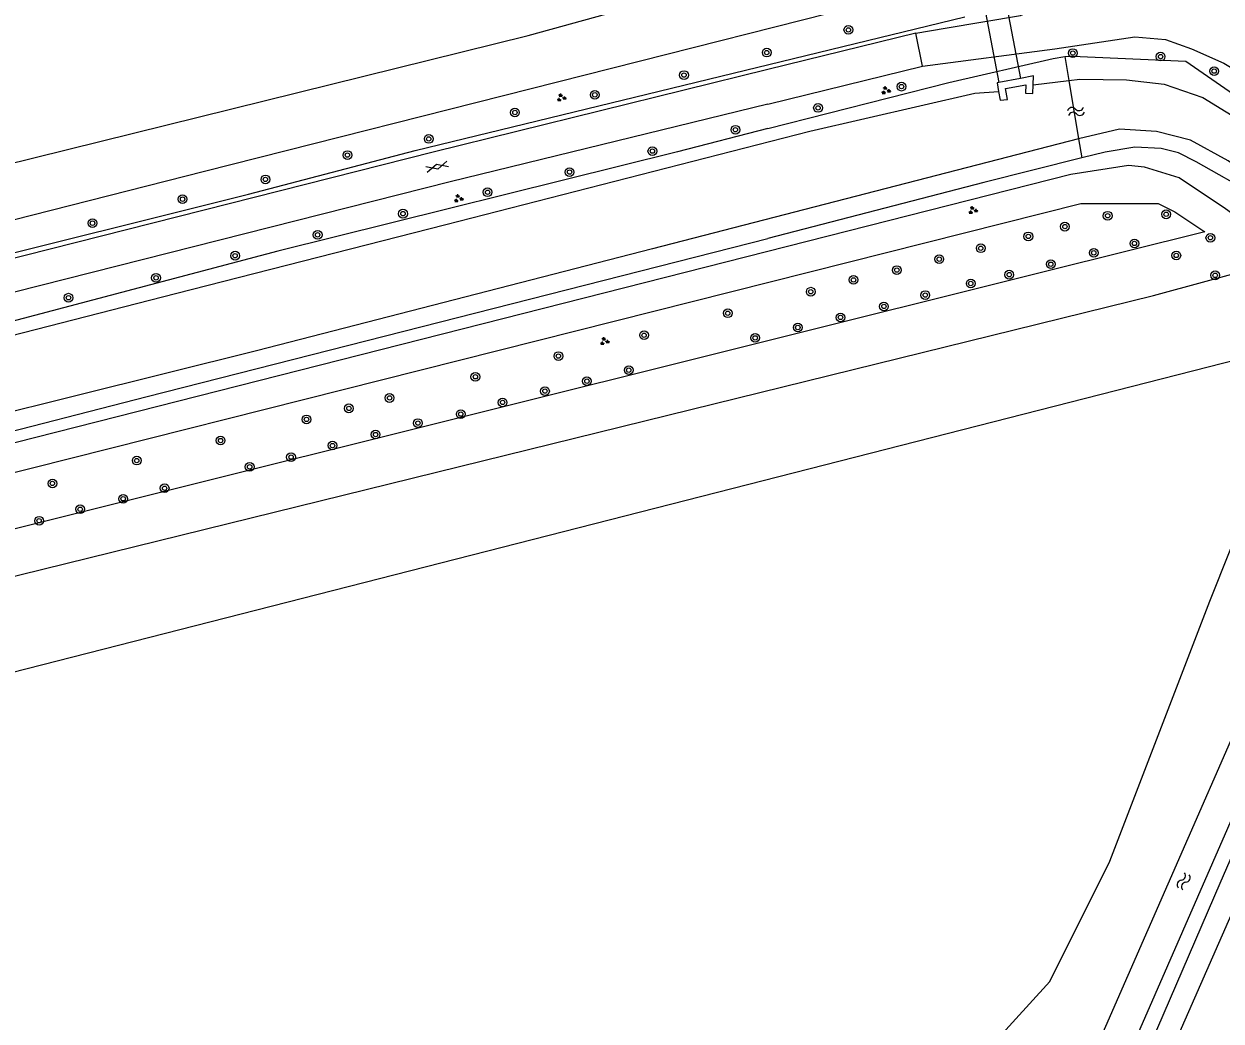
# Model space of a CAD drawing. Extents: x 133000 to 136000, y 400500 to 403500.
# Drawn here: x 133931.8 to 134041.5, y 401611.2 to 401702.6 of the extents above; entities that cross this region are included whole.
import ezdxf

# ---------------------------------------------------------------- set-up
doc = ezdxf.new("R2010")
doc.units = 0
for name, color, linetype in [('gg-knt-BGT kruinlijn', 7, 'Continuous'), ('gg-knt-bronhoudergrens', 7, 'Continuous'), ('gg-knt-onverhard', 7, 'Continuous'), ('gg-knt-verharding', 7, 'Continuous'), ('gg-kntw-bovenkant insteek waterloop', 7, 'Continuous'), ('gg-kntw-waterlijn', 7, 'Continuous'), ('gg-kwrk-duiker nz vlak', 7, 'Continuous'), ('gg-kwrk-uitstroombak niveau min 01', 7, 'Continuous'), ('gt-grn-groengrens', 7, 'Continuous'), ('gt-symb-boom', 7, 'Continuous'), ('gt-symb-gesloten verharding', 7, 'Continuous'), ('gt-symb-groenvak', 7, 'Continuous'), ('gt-symb-watersymbool', 7, 'Continuous')]:
    doc.layers.add(name, color=color, linetype=linetype)

# ---------------------------------------------------------------- blocks, each defined once
blk = doc.blocks.new('gt0-BOOM')
at = {"layer": 'gt-symb-boom'}
for radius in [0.4, 0.2]:
    blk.add_circle((0, 0), radius, dxfattribs=at)
blk = doc.blocks.new('gt0-GRVAK')
at = {"layer": 'gt-symb-groenvak'}
for p, q in [((-0.11, 0.19), (-0.23, 0.24)), ((-0.18, 0.15), (0.09, 0.15)), ((-0.09, 0.21), (-0.16, 0.32)), ((-0.05, 0.21), (-0.05, 0.39)), ((0, 0.21), (0.06, 0.32)), ((0.01, 0.19), (0.13, 0.24)), ((0.26, -0.05), (0.2, 0.06)), ((0.3, -0.05), (0.3, 0.13)), ((0.35, -0.05), (0.41, 0.06)), ((-0.25, -0.23), (-0.36, -0.18)), ((-0.32, -0.26), (-0.05, -0.26)), ((-0.23, -0.21), (-0.29, -0.1)), ((-0.18, -0.2), (-0.18, -0.02)), ((-0.14, -0.21), (-0.07, -0.1)), ((-0.12, -0.23), (0, -0.18)), ((0.24, -0.07), (0.12, -0.02)), ((0.17, -0.11), (0.44, -0.11)), ((0.37, -0.07), (0.49, -0.02))]:
    blk.add_line(p, q, dxfattribs=at)
blk = doc.blocks.new('gt0-WA')
at = {"layer": 'gt-symb-watersymbool'}
for centre, start, end in [((-0.32, 0.02), 28.0725, 151.9275), ((0.43, 0.42), 208.0725, 331.9275), ((-0.32, -0.43), 28.0725, 151.9275), ((0.43, -0.03), 208.0725, 331.9275)]:
    blk.add_arc(centre, 0.425, start, end, dxfattribs=at)
blk = doc.blocks.new('gt0-GESVH1')
at = {"layer": 'gt-symb-gesloten verharding'}
for p, q in [((-0.99, -0.26), (0.01, 0.24)), ((0.01, -0.26), (-0.99, 0.24)), ((0.01, 0.24), (1.01, -0.26)), ((1.01, 0.24), (0.01, -0.26))]:
    blk.add_line(p, q, dxfattribs=at)

msp = doc.modelspace()

# ---------------------------------------------------------------- linework, layer by layer
at = {"layer": 'gg-knt-BGT kruinlijn'}
msp.add_lwpolyline([(134063.79, 401674.52), (134062.49, 401672.11), (134055.01, 401655.04), (134041.43, 401623.79), (134029.32, 401595.8)], dxfattribs=at)
at = {"layer": 'gg-knt-bronhoudergrens'}
for p, q in [((134027.21, 401699.59), (134027.58, 401697.39)), ((134027.58, 401697.39), (134028.47, 401692.04)), ((134028.47, 401692.04), (134028.76, 401690.29))]:
    msp.add_line(p, q, dxfattribs=at)
at = {"layer": 'gg-knt-onverhard'}
msp.add_line((134013.55, 401701.72), (134016.26, 401702.18), dxfattribs=at)
for points in [[(134016.26, 401702.18), (134023.16, 401703.35), (134026.93, 401705.04)], [(134014.18, 401698.69), (134026.29, 401700.28), (134033.63, 401701.38), (134036.45, 401701.15), (134038.81, 401700.29), (134041.8, 401698.97), (134050.71, 401693.59), (134056.96, 401689.41), (134062.05, 401685.18)], [(134000, 401561.39), (134021.32, 401580.13), (134026.73, 401587.09), (134030.37, 401593.46), (134033.5, 401600.51), (134046.39, 401629.89), (134056.17, 401652.88), (134062.65, 401669.69)]]:
    msp.add_lwpolyline(points, dxfattribs=at)
at = {"layer": 'gg-knt-verharding'}
for p, q in [((134013.55, 401701.72), (134000, 401698.38)), ((134014.18, 401698.69), (134013.55, 401701.72)), ((134000, 401695.22), (134014.18, 401698.69))]:
    msp.add_line(p, q, dxfattribs=at)
for points in [[(134000, 401698.38), (133969.34, 401690.83), (133737.62, 401632.15)], [(134000, 401695.22), (133970.9, 401688.09), (133649.08, 401606.59), (133475.12, 401562.2), (133467.18, 401559.83), (133454.76, 401556.57), (133452.57, 401555.88), (133450.14, 401553.29), (133431.19, 401548.92), (133429.11, 401549.94), (133427.07, 401549.57), (133353.86, 401530.88)]]:
    msp.add_lwpolyline(points, dxfattribs=at)
at = {"layer": 'gg-kntw-bovenkant insteek waterloop'}
for points in [[(134000, 401692.97), (134016.59, 401697.2), (134026.15, 401699.41), (134027.21, 401699.59)], [(134027.21, 401699.59), (134027.92, 401699.61), (134038.31, 401699.15), (134049.72, 401691.24), (134061.13, 401683.34), (134061.59, 401682.88), (134061.54, 401681.82), (134061.02, 401679.78), (134059.52, 401677.88)], [(134000, 401692.97), (133991.73, 401690.85), (133955.11, 401681.73), (133913.73, 401670.82), (133859.12, 401656.78), (133747.18, 401628.52), (133722.23, 401622.28)], [(134028.76, 401690.29), (134019.79, 401688.04), (134000, 401682.9)], [(134057.77, 401677.74), (134054.71, 401680.15), (134044.66, 401686.88), (134039.24, 401689.93), (134037.64, 401690.76), (134036.03, 401691.16), (134033.64, 401691.26), (134030.9, 401690.83), (134028.76, 401690.29)], [(133724.97, 401612.9), (133911.26, 401660.25), (133943.12, 401668.42), (134000, 401682.9)], [(134000, 401566.15), (134004.25, 401569.77), (134019.3, 401582.83), (134021.39, 401584.98), (134022.97, 401586.88), (134024.13, 401588.51), (134025.18, 401590.21), (134026.19, 401592.09), (134027.3, 401594.54), (134028.62, 401597.91), (134059.81, 401669.28), (134059.84, 401669.93), (134059.1, 401670.5), (134058.04, 401671.2), (134057.5, 401671.33)], [(134053.58, 401662.38), (134027.28, 401602.31), (134023.66, 401593.98), (134022.23, 401591.34), (134021.55, 401590.26), (134020.34, 401588.67), (134018.67, 401586.6), (134015.35, 401582.68), (134000, 401569.35)]]:
    msp.add_lwpolyline(points, dxfattribs=at)
at = {"layer": 'gg-kntw-waterlijn'}
msp.add_line((134024.3, 401697), (134027.58, 401697.39), dxfattribs=at)
for points in [[(134027.58, 401697.39), (134028.59, 401697.51), (134032.87, 401697.44), (134036.32, 401697.05), (134039.85, 401695.83), (134044.13, 401693.19), (134054.23, 401685.95), (134059.96, 401682.62), (134060.75, 401681.57), (134060.59, 401680.18), (134059.47, 401679.26), (134058.38, 401679.2), (134057.2, 401679.66), (134051.34, 401683.54), (134042.18, 401690.03), (134038.73, 401691.91), (134035.6, 401692.7), (134032.21, 401692.93), (134028.47, 401692.04)], [(133724.5, 401619.02), (133725.04, 401620.67), (133726.06, 401621.95), (133727.64, 401622.65), (133752.1, 401628.77), (133775.76, 401634.7), (133849.02, 401653.05), (133945.73, 401677.85), (133970.49, 401684.19), (134003.84, 401692.75), (134018.98, 401696.22), (134021.15, 401696.37)], [(134028.47, 401692.04), (134028.46, 401692.04), (133989.42, 401681.96), (133953.14, 401672.6), (133911.66, 401662.3), (133892.44, 401657.53), (133883.35, 401654.76), (133869.79, 401651.56), (133853.46, 401647.72), (133833.1, 401642.92), (133823.77, 401640.13), (133818.54, 401638.57), (133799.93, 401634.24), (133772.74, 401627.22), (133761.83, 401624.41), (133728.63, 401615.43), (133726.46, 401615.47), (133725.7, 401616.12), (133725.18, 401616.95), (133725.09, 401617.24)]]:
    msp.add_lwpolyline(points, dxfattribs=at)
at = {"layer": 'gg-kwrk-duiker nz vlak'}
for p, q in [((134021.77, 401704.75), (134023.14, 401697.58)), ((134019.83, 401704.26), (134021.18, 401697.2))]:
    msp.add_line(p, q, dxfattribs=at)
at = {"layer": 'gg-kwrk-uitstroombak niveau min 01'}
for p, q in [((134023.14, 401697.58), (134021.18, 401697.2)), ((134024.35, 401697.81), (134023.14, 401697.58)), ((134024.3, 401697), (134024.35, 401697.81))]:
    msp.add_line(p, q, dxfattribs=at)
for points in [[(134021.18, 401697.2), (134021.02, 401697.17), (134021.15, 401696.37)], [(134021.15, 401696.37), (134021.29, 401695.57), (134021.95, 401695.65), (134021.78, 401696.64), (134023.64, 401697), (134023.61, 401696.23), (134024.27, 401696.2), (134024.3, 401697)]]:
    msp.add_lwpolyline(points, dxfattribs=at)
at = {"layer": 'gt-grn-groengrens'}
for points in [[(133899.62, 401682.11), (133978.04, 401701.5), (134011.97, 401710.88)], [(134013.06, 401705.45), (133948.39, 401689.03), (133900.93, 401676.98)], [(133740.8, 401633.52), (133747.16, 401635.15), (133783.43, 401644.12), (133837.2, 401657.84), (133897.96, 401673.38), (133952.42, 401686.97), (133967.68, 401690.97), (134018.04, 401703.23)], [(134055.62, 401673.98), (134052.61, 401677.28), (134047.81, 401681.37), (134041.93, 401685.62), (134037.68, 401688.46), (134034.52, 401689.44), (134033.05, 401689.6), (134027.78, 401688.78), (133724.6, 401611.74)], [(133725.15, 401609.53), (133868.51, 401645.73), (134028.67, 401686.12), (134035.77, 401686.12), (134037.3, 401685.35), (134040.04, 401683.51), (134025.56, 401679.91), (133726.24, 401605.16)], [(133727.21, 401601.23), (133880.49, 401639.52), (134035.33, 401677.67), (134044.67, 401680.21), (134046, 401679.24), (134050.51, 401675.42), (134053.61, 401671.97)], [(134047.84, 401666.19), (134045.98, 401672.55), (133910.94, 401638.05), (133752.13, 401597.63), (133770.28, 401526.55), (133850.18, 401546.92)], [(133999.75, 401585.05), (134001.02, 401585.38), (134007.48, 401594.65), (134025.83, 401614.83), (134031.33, 401625.83), (134040.5, 401649.68), (134044.17, 401658.85), (134047.84, 401666.19)]]:
    msp.add_lwpolyline(points, dxfattribs=at)

# ---------------------------------------------------------------- block references
at = {"layer": 'gt-symb-boom'}
for p in [(134007.38, 401702.02), (133999.9, 401699.94), (134027.95, 401699.9), (134035.99, 401699.57), (133992.32, 401697.88), (134040.9, 401698.24), (134012.25, 401696.82), (133984.15, 401696.07), (133976.83, 401694.45), (134004.6, 401694.87), (133997.03, 401692.87), (133968.93, 401692.03), (133961.48, 401690.55), (133989.42, 401690.91), (133981.83, 401688.99), (133953.96, 401688.32), (133974.32, 401687.14), (133946.37, 401686.51), (133966.57, 401685.18), (134031.14, 401684.99), (134036.5, 401685.12), (133938.12, 401684.31), (134027.22, 401683.99), (133958.75, 401683.24), (134023.87, 401683.1), (134033.59, 401682.45), (134040.55, 401682.97), (133951.19, 401681.33), (134019.51, 401682.01), (134029.87, 401681.59), (134037.43, 401681.35), (134011.82, 401680.01), (134015.71, 401681.01), (134025.93, 401680.55), (133943.94, 401679.3), (134007.85, 401679.11), (134022.12, 401679.59), (134040.99, 401679.53), (134003.93, 401678.03), (134018.59, 401678.78), (133935.92, 401677.48), (134014.43, 401677.72), (133996.33, 401676.05), (134006.66, 401675.67), (134010.64, 401676.68), (134002.75, 401674.75), (133988.66, 401674.04), (133998.84, 401673.8), (133980.81, 401672.13), (133973.2, 401670.23), (133987.26, 401670.84), (133983.42, 401669.83), (133965.34, 401668.29), (133979.58, 401668.92), (133961.61, 401667.34), (133975.7, 401667.88), (133957.73, 401666.33), (133967.94, 401665.99), (133971.86, 401666.81), (133964.06, 401664.94), (133949.86, 401664.39), (133960.11, 401663.93), (133942.17, 401662.55), (133956.31, 401662.87), (133952.52, 401661.98), (133934.45, 401660.46), (133944.73, 401660.02), (133936.99, 401658.09), (133940.93, 401659.05), (133933.23, 401657.04)]:
    msp.add_blockref('gt0-BOOM', p, dxfattribs=at)
at = {"layer": 'gt-symb-gesloten verharding', "rotation": -165.2826888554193}
msp.add_blockref('gt0-GESVH1', (133969.71, 401689.48), dxfattribs=at)
at = {"layer": 'gt-symb-groenvak'}
for p in [(133981.07, 401695.8), (134010.81, 401696.46), (133971.64, 401686.57), (134018.78, 401685.48), (133985.02, 401673.48)]:
    msp.add_blockref('gt0-GRVAK', p, dxfattribs=at)
at = {"layer": 'gt-symb-watersymbool'}
for p, rotation in [((134028.18, 401694.54), 12.882979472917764), ((134038.07, 401623.96), 66.35749834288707)]:
    msp.add_blockref('gt0-WA', p, dxfattribs=dict(at, rotation=rotation))

doc.saveas('drawing.dxf')
